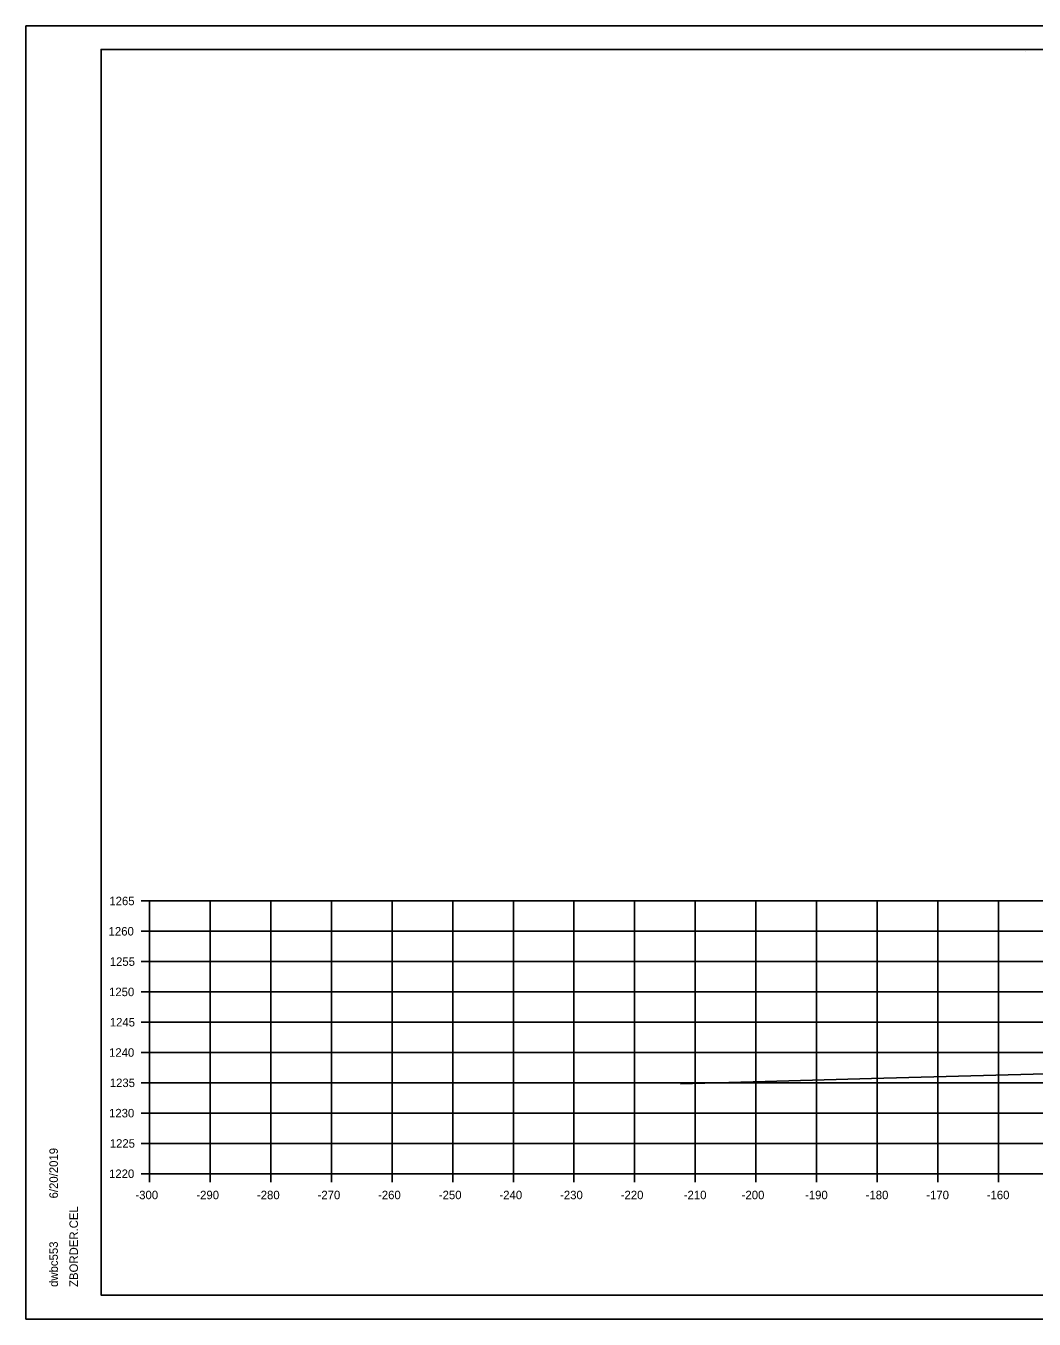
# Model space of a CAD drawing. Extents: x -70 to 701944, y -4 to 666871.
# Drawn here: x 667811.2 to 667977.5, y 660092.7 to 660306 of the extents above; entities that cross this region are included whole.
import ezdxf

# ---------------------------------------------------------------- set-up
doc = ezdxf.new("R2010")
doc.units = 0
for name, color, linetype in [('R_Axis', 7, 'Continuous'), ('R_Axis Annot', 7, 'Continuous'), ('R_Border', 7, 'Continuous'), ('R_Exist Surface', 7, 'Continuous'), ('R_Grid', 7, 'Continuous'), ('R_No Plot', 7, 'Continuous')]:
    doc.layers.add(name, color=color, linetype=linetype)

msp = doc.modelspace()

# ---------------------------------------------------------------- linework, layer by layer
at = {"layer": 'R_Axis'}
for p, q in [((667830.19, 660161.68), (667831.59, 660161.68)), ((667831.59, 660116.68), (667831.59, 660161.68)), ((667830.19, 660156.68), (667831.59, 660156.68)), ((667830.19, 660151.68), (667831.59, 660151.68)), ((667830.19, 660146.68), (667831.59, 660146.68)), ((667830.19, 660141.68), (667831.59, 660141.68)), ((667830.19, 660136.68), (667831.59, 660136.68)), ((667830.19, 660131.68), (667831.59, 660131.68)), ((667830.19, 660126.68), (667831.59, 660126.68)), ((667830.19, 660121.68), (667831.59, 660121.68)), ((667830.19, 660116.68), (667831.59, 660116.68)), ((667831.59, 660116.68), (668131.59, 660116.68)), ((667831.59, 660115.28), (667831.59, 660116.68)), ((667841.59, 660115.28), (667841.59, 660116.68)), ((667851.59, 660115.28), (667851.59, 660116.68)), ((667861.59, 660115.28), (667861.59, 660116.68)), ((667871.59, 660115.28), (667871.59, 660116.68)), ((667881.59, 660115.28), (667881.59, 660116.68)), ((667891.59, 660115.28), (667891.59, 660116.68)), ((667901.59, 660115.28), (667901.59, 660116.68)), ((667911.59, 660115.28), (667911.59, 660116.68)), ((667921.59, 660115.28), (667921.59, 660116.68)), ((667931.59, 660115.28), (667931.59, 660116.68)), ((667941.59, 660115.28), (667941.59, 660116.68)), ((667951.59, 660115.28), (667951.59, 660116.68)), ((667961.59, 660115.28), (667961.59, 660116.68)), ((667971.59, 660115.28), (667971.59, 660116.68))]:
    msp.add_line(p, q, dxfattribs=at)
at = {"layer": 'R_Border'}
for p, q in [((667823.59, 660302.14), (668139.77, 660302.14)), ((667823.59, 660096.68), (667823.59, 660302.14)), ((667976.11, 660301.88), (667976.11, 660301.88)), ((667976.11, 660301.88), (667976.11, 660301.88)), ((667823.59, 660096.68), (667823.59, 660096.68)), ((668139.77, 660096.68), (667823.59, 660096.68))]:
    msp.add_line(p, q, dxfattribs=at)
at = {"layer": 'R_Exist Surface'}
msp.add_lwpolyline([(667919.17, 660131.53), (667933.11, 660131.9), (667950.66, 660132.42), (667977.32, 660133.11), (667983.89, 660133.28), (667986.55, 660133.35), (667993.01, 660133.13), (668011.37, 660132.44), (668019.42, 660132.91), (668040.1, 660133.96), (668045.8, 660134.12), (668077.84, 660134.66), (668081.62, 660134.72), (668110.7, 660135.28), (668118.84, 660135.44), (668119.83, 660135.46), (668120.96, 660135.47), (668131.59, 660135.61)], dxfattribs=at)
at = {"layer": 'R_Grid'}
for p, q in [((667831.59, 660161.68), (668131.59, 660161.68)), ((667831.59, 660116.68), (667831.59, 660161.68)), ((667841.59, 660116.68), (667841.59, 660161.68)), ((667851.59, 660116.68), (667851.59, 660161.68)), ((667861.59, 660116.68), (667861.59, 660161.68)), ((667871.59, 660116.68), (667871.59, 660161.68)), ((667881.59, 660116.68), (667881.59, 660161.68)), ((667891.59, 660116.68), (667891.59, 660161.68)), ((667901.59, 660116.68), (667901.59, 660161.68)), ((667911.59, 660116.68), (667911.59, 660161.68)), ((667921.59, 660116.68), (667921.59, 660161.68)), ((667931.59, 660116.68), (667931.59, 660161.68)), ((667941.59, 660116.68), (667941.59, 660161.68)), ((667951.59, 660116.68), (667951.59, 660161.68)), ((667961.59, 660116.68), (667961.59, 660161.68)), ((667971.59, 660116.68), (667971.59, 660161.68)), ((667831.59, 660156.68), (668131.59, 660156.68)), ((667831.59, 660151.68), (668131.59, 660151.68)), ((667831.59, 660146.68), (668131.59, 660146.68)), ((667831.59, 660141.68), (668131.59, 660141.68)), ((667831.59, 660136.68), (668131.59, 660136.68)), ((667831.59, 660131.68), (668131.59, 660131.68)), ((667831.59, 660126.68), (668131.59, 660126.68)), ((667831.59, 660121.68), (668131.59, 660121.68)), ((667831.59, 660116.68), (668131.59, 660116.68))]:
    msp.add_line(p, q, dxfattribs=at)
at = {"layer": 'R_No Plot'}
for p, q in [((667811.19, 660306.04), (668144.52, 660306.04)), ((667811.19, 660092.7), (668144.52, 660092.7))]:
    msp.add_line(p, q, dxfattribs=at)
for points in [[(667811.18, 660306.04), (668144.52, 660306.04), (668144.52, 660092.7), (667811.18, 660092.7)], [(668057.51, 660302.14), (668057.51, 660292.26), (668093.24, 660292.26), (668093.24, 660289.34), (668116.44, 660289.34), (668116.44, 660265.01), (668139.77, 660265.01), (668139.77, 660096.68), (667823.59, 660096.68), (667823.59, 660302.14)]]:
    msp.add_lwpolyline(points, close=True, dxfattribs=at)

# ---------------------------------------------------------------- texts
at = {"layer": 'R_Axis Annot'}
for s, p in [('1265', (667824.95, 660160.98)), ('1260', (667824.83, 660155.98)), ('1255', (667825.02, 660150.98)), ('1250', (667824.9, 660145.98)), ('1245', (667825.02, 660140.98)), ('1240', (667824.9, 660135.98)), ('1235', (667825.02, 660130.98)), ('1230', (667824.9, 660125.98)), ('1225', (667825.02, 660120.98)), ('1220', (667824.9, 660115.98)), ('-300', (667829.25, 660112.48)), ('-290', (667839.3, 660112.48)), ('-280', (667849.3, 660112.48)), ('-270', (667859.3, 660112.48)), ('-260', (667869.27, 660112.48)), ('-250', (667879.3, 660112.48)), ('-240', (667889.3, 660112.48)), ('-230', (667899.3, 660112.48)), ('-220', (667909.3, 660112.48)), ('-210', (667919.7, 660112.48)), ('-200', (667929.25, 660112.48)), ('-190', (667939.7, 660112.48)), ('-180', (667949.7, 660112.48)), ('-170', (667959.7, 660112.48)), ('-160', (667969.67, 660112.48))]:
    msp.add_text(s, height=1.4, dxfattribs=at).set_placement(p)
at = {"layer": 'R_Border'}
for s, p in [('6/20/2019', (667816.46, 660112.61)), ('ZBORDER.CEL', (667819.78, 660098.01)), ('dwbc553', (667816.46, 660098.01))]:
    msp.add_text(s, height=1.4, rotation=90, dxfattribs=at).set_placement(p)

doc.saveas('drawing.dxf')
